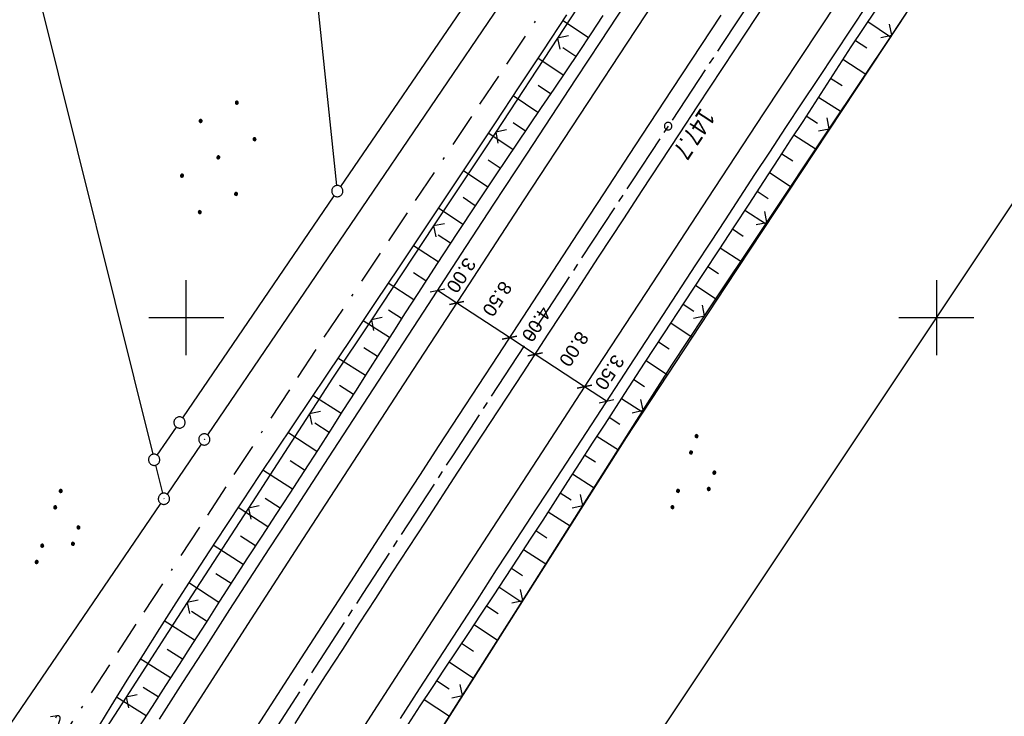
# Model space of a CAD drawing. Extents: x 510526 to 513920, y 467229 to 478797.
# Tile 434 of 467: x 512878 to 513009, y 477147 to 477240. Entities that reach past the tile are written whole.
import ezdxf

# ---------------------------------------------------------------- set-up
doc = ezdxf.new("R2010")
doc.units = 0
doc.header["$LTSCALE"] = 10
doc.header["$MEASUREMENT"] = 0
for name, pattern in [('ACAD_ISO16W100', [73, 15, -6.5, 15, -6.5, 15, -7, 1, -7]), ('ACHSE', [5.5, 4, -0.5, 0.5, -0.5]), ('LT00', [0])]:
    doc.linetypes.add(name, pattern=pattern)
doc.layers.get('0').update_dxf_attribs({"linetype": 'LT00'})
for name, color, linetype in [('-AX-020', 250, 'ACHSE'), ('-ST-20-1', 250, 'LT00'), ('BAB-KABEL', 220, 'ACAD_ISO16W100'), ('BEMAßUNG', 255, 'Continuous'), ('DFK_AB_L', 21, 'LT00'), ('DFK_AB_P', 7, 'LT00'), ('DFK_GZPKT', 250, 'LT00'), ('DFK_KATASTER', 250, 'LT00'), ('DFK_NUTZUNG', 250, 'LT00'), ('DFK_TOPO-SYM', 252, 'LT00'), ('V87_AFBR_BAB', 250, 'LT00'), ('V87_BOESCH', 250, 'LT00'), ('V87_BOSCHUNG', 250, 'LT00'), ('V87_LD_MARK', 250, 'LT00'), ('V87_RASTER', 250, 'LT00'), ('V87_ZAUN', 40, 'LT00')]:
    doc.layers.add(name, color=color, linetype=linetype)
doc.styles.add('Arial', font='ARIAL.TTF')
doc.styles.add('Beschrift', font='ARIAL.TTF')

# ---------------------------------------------------------------- blocks, each defined once
blk = doc.blocks.new('SYMB7301')
at = {"color": 0, "linetype": 'ByBlock'}
for p, q in [((-0.128693, 0), (0, 0.128693)), ((0, -0.128693), (-0.128693, 0)), ((0, 0.128693), (0.128693, 0)), ((0.128693, 0), (0, -0.128693)), ((0.000059, -0.009738), (0.000059, 0.009897)), ((-0.00901, -0.004339), (-0.002225, -0.009749))]:
    blk.add_line(p, q, dxfattribs=at)
for points in [[(-0.002225, 0.009749), (-0.00901, 0.004339), (-0.00901, -0.004339)], [(0.01, 0), (0.006235, 0.007818), (-0.002225, 0.009749)], [(-0.002225, -0.009749), (0.006235, -0.007818), (0.01, 0)]]:
    blk.add_lwpolyline(points, dxfattribs=at)
blk = doc.blocks.new('SYMB7010')
at = {"color": 0, "linetype": 'ByBlock'}
for points in [[(-0.031408, 0.499213), (-0.093728, 0.49134), (-0.15457, 0.475719), (-0.212975, 0.452595), (-0.268021, 0.422333), (-0.31884, 0.385411), (-0.36463, 0.342411), (-0.40467, 0.29401), (-0.438329, 0.240973), (-0.465074, 0.184136), (-0.484486, 0.124395), (-0.496256, 0.062692), (-0.5002, 0)], [(-0.5002, 0), (-0.496256, -0.062692), (-0.484486, -0.124395), (-0.465075, -0.184136), (-0.438329, -0.240973), (-0.404671, -0.29401), (-0.36463, -0.342411), (-0.31884, -0.385411), (-0.268021, -0.422333), (-0.212975, -0.452595), (-0.154571, -0.475719), (-0.093728, -0.49134), (-0.031408, -0.499213), (0.031408, -0.499213)], [(0.5002, 0), (0.496256, 0.062692), (0.484485, 0.124395), (0.465074, 0.184136), (0.438329, 0.240973), (0.40467, 0.29401), (0.36463, 0.342411), (0.31884, 0.385411), (0.268021, 0.422333), (0.212975, 0.452595), (0.15457, 0.475719), (0.093728, 0.49134), (0.031408, 0.499213), (-0.031408, 0.499213)], [(0.031408, -0.499213), (0.093728, -0.491341), (0.15457, -0.475719), (0.212975, -0.452595), (0.268021, -0.422333), (0.31884, -0.385411), (0.36463, -0.342411), (0.404671, -0.294011), (0.438329, -0.240974), (0.465075, -0.184136), (0.484486, -0.124395), (0.496256, -0.062692), (0.500201, 0)]]:
    blk.add_lwpolyline(points, dxfattribs=at)
blk = doc.blocks.new('SYMB0003')
at = {"color": 0, "linetype": 'ByBlock'}
for p, q in [((-0.015712, 0), (0.010166, 0.012015)), ((0, -0.021257), (-0.015712, 0)), ((0.010166, 0.012015), (0, -0.021257))]:
    blk.add_line(p, q, dxfattribs=at)
for points in [[(-0.031395, 0.499013), (-0.093691, 0.491144), (-0.154509, 0.475528), (-0.21289, 0.452414), (-0.267913, 0.422164), (-0.318712, 0.385257), (-0.364484, 0.342274), (-0.404509, 0.293893), (-0.438154, 0.240877), (-0.464888, 0.184062), (-0.484292, 0.124345), (-0.496058, 0.062667), (-0.5, 0)], [(-0.5, 0), (-0.496058, -0.062667), (-0.484292, -0.124345), (-0.464888, -0.184062), (-0.438154, -0.240877), (-0.404509, -0.293893), (-0.364485, -0.342274), (-0.318712, -0.385257), (-0.267914, -0.422164), (-0.21289, -0.452414), (-0.154509, -0.475529), (-0.093691, -0.491144), (-0.031395, -0.499014), (0.031395, -0.499014)], [(0.5, 0), (0.496057, 0.062667), (0.484292, 0.124345), (0.464888, 0.184062), (0.438153, 0.240877), (0.404509, 0.293893), (0.364484, 0.342274), (0.318712, 0.385257), (0.267913, 0.422164), (0.21289, 0.452414), (0.154509, 0.475528), (0.093691, 0.491144), (0.031395, 0.499013), (-0.031395, 0.499013)], [(0.031395, -0.499014), (0.093691, -0.491144), (0.154509, -0.475529), (0.21289, -0.452414), (0.267914, -0.422164), (0.318712, -0.385257), (0.364485, -0.342274), (0.404509, -0.293893), (0.438154, -0.240877), (0.464889, -0.184062), (0.484292, -0.124345), (0.496058, -0.062667), (0.5, 0)]]:
    blk.add_lwpolyline(points, dxfattribs=at)
blk = doc.blocks.new('SYMB0002')
at = {"color": 0, "linetype": 'ByBlock'}
for points in [[(-0.031395, 0.499013), (-0.093691, 0.491144), (-0.154509, 0.475528), (-0.21289, 0.452414), (-0.267913, 0.422164), (-0.318712, 0.385257), (-0.364484, 0.342274), (-0.404509, 0.293893), (-0.438154, 0.240877), (-0.464888, 0.184062), (-0.484292, 0.124345), (-0.496058, 0.062667), (-0.5, 0)], [(-0.5, 0), (-0.496058, -0.062667), (-0.484292, -0.124345), (-0.464888, -0.184062), (-0.438154, -0.240877), (-0.404509, -0.293893), (-0.364485, -0.342274), (-0.318712, -0.385257), (-0.267914, -0.422164), (-0.21289, -0.452414), (-0.154509, -0.475529), (-0.093691, -0.491144), (-0.031395, -0.499014), (0.031395, -0.499014)], [(0.5, 0), (0.496057, 0.062667), (0.484292, 0.124345), (0.464888, 0.184062), (0.438153, 0.240877), (0.404509, 0.293893), (0.364484, 0.342274), (0.318712, 0.385257), (0.267913, 0.422164), (0.21289, 0.452414), (0.154509, 0.475528), (0.093691, 0.491144), (0.031395, 0.499013), (-0.031395, 0.499013)], [(0.031395, -0.499014), (0.093691, -0.491144), (0.154509, -0.475529), (0.21289, -0.452414), (0.267914, -0.422164), (0.318712, -0.385257), (0.364485, -0.342274), (0.404509, -0.293893), (0.438154, -0.240877), (0.464889, -0.184062), (0.484292, -0.124345), (0.496058, -0.062667), (0.5, 0)]]:
    blk.add_lwpolyline(points, dxfattribs=at)
blk = doc.blocks.new('SYMB0024')
at = {"color": 0, "linetype": 'ByBlock'}
for p, q in [((-0.5, 0.5), (0, 0)), ((0, 0), (0.5, 0.5))]:
    blk.add_line(p, q, dxfattribs=at)
blk = doc.blocks.new('_Oblique')
at = {"color": 0, "linetype": 'ByBlock', "lineweight": -2}
blk.add_line((-0.5, -0.5), (0.5, 0.5), dxfattribs=at)
blk = doc.blocks.new('SYMB7111')
at = {"color": 0, "linetype": 'ByBlock'}
for p, q in [((-0.13, 0.202919), (-0.13, 0.177081)), ((-0.125, 0.172895), (-0.125, 0.207105)), ((-0.12, 0.209164), (-0.12, 0.170836)), ((-0.115, 0.170204), (-0.115, 0.209796)), ((-0.11, 0.209164), (-0.11, 0.170836)), ((-0.105, 0.172895), (-0.105, 0.207105)), ((-0.1, 0.202919), (-0.1, 0.177081)), ((-0.095, 0.189874), (-0.095, 0.190146)), ((0.1, 0.202919), (0.1, 0.177081)), ((0.105, 0.172895), (0.105, 0.207105)), ((0.11, 0.209164), (0.11, 0.170836)), ((0.115, 0.170204), (0.115, 0.209796)), ((0.12, 0.209164), (0.12, 0.170836)), ((0.125, 0.172895), (0.125, 0.207105)), ((0.13, 0.202919), (0.13, 0.177081)), ((0.135, 0.189874), (0.135, 0.190146)), ((-0.515, -0.177081), (-0.515, -0.202919)), ((-0.51, -0.207105), (-0.51, -0.172895)), ((-0.505, -0.170836), (-0.505, -0.209164)), ((-0.5, -0.209796), (-0.5, -0.170204)), ((-0.495, -0.170836), (-0.495, -0.209164)), ((-0.49, -0.207105), (-0.49, -0.172895)), ((-0.485, -0.177081), (-0.485, -0.202919)), ((-0.48, -0.190126), (-0.48, -0.189854)), ((-0.285, -0.177081), (-0.285, -0.202919)), ((-0.28, -0.207105), (-0.28, -0.172895)), ((-0.275, -0.170836), (-0.275, -0.209164)), ((-0.27, -0.209796), (-0.27, -0.170204)), ((-0.265, -0.170836), (-0.265, -0.209164)), ((-0.26, -0.207105), (-0.26, -0.172895)), ((-0.255, -0.177081), (-0.255, -0.202919)), ((-0.25, -0.190126), (-0.25, -0.189854)), ((0.255, -0.177081), (0.255, -0.202919)), ((0.26, -0.207105), (0.26, -0.172895)), ((0.265, -0.170836), (0.265, -0.209164)), ((0.27, -0.209796), (0.27, -0.170204)), ((0.275, -0.170836), (0.275, -0.209164)), ((0.28, -0.207105), (0.28, -0.172895)), ((0.285, -0.177081), (0.285, -0.202919)), ((0.29, -0.190126), (0.29, -0.189854)), ((0.485, -0.177081), (0.485, -0.202919)), ((0.49, -0.207105), (0.49, -0.172895)), ((0.495, -0.170836), (0.495, -0.209164)), ((0.5, -0.209796), (0.5, -0.170204)), ((0.505, -0.170836), (0.505, -0.209164)), ((0.51, -0.207105), (0.51, -0.172895)), ((0.515, -0.177081), (0.515, -0.202919)), ((0.52, -0.190126), (0.52, -0.189854))]:
    blk.add_line(p, q, dxfattribs=at)
for points in [[(-0.095, 0.19), (-0.096981, 0.198678), (-0.10253, 0.205637), (-0.11055, 0.209499), (-0.11945, 0.209499), (-0.12747, 0.205637), (-0.133019, 0.198678), (-0.135, 0.19), (-0.133019, 0.181322), (-0.12747, 0.174363), (-0.11945, 0.170501), (-0.11055, 0.170501), (-0.10253, 0.174363), (-0.096981, 0.181322), (-0.095, 0.19)], [(0.135, 0.19), (0.133019, 0.198678), (0.12747, 0.205637), (0.11945, 0.209499), (0.11055, 0.209499), (0.10253, 0.205637), (0.096981, 0.198678), (0.095, 0.19), (0.096981, 0.181322), (0.10253, 0.174363), (0.11055, 0.170501), (0.11945, 0.170501), (0.12747, 0.174363), (0.133019, 0.181322), (0.135, 0.19)], [(-0.48, -0.19), (-0.481981, -0.181322), (-0.48753, -0.174363), (-0.49555, -0.170501), (-0.50445, -0.170501), (-0.51247, -0.174363), (-0.518019, -0.181322), (-0.52, -0.19), (-0.518019, -0.198678), (-0.51247, -0.205637), (-0.50445, -0.209499), (-0.49555, -0.209499), (-0.48753, -0.205637), (-0.481981, -0.198678), (-0.48, -0.19)], [(-0.25, -0.19), (-0.251981, -0.181322), (-0.25753, -0.174363), (-0.26555, -0.170501), (-0.27445, -0.170501), (-0.28247, -0.174363), (-0.288019, -0.181322), (-0.29, -0.19), (-0.288019, -0.198678), (-0.28247, -0.205637), (-0.27445, -0.209499), (-0.26555, -0.209499), (-0.25753, -0.205637), (-0.251981, -0.198678), (-0.25, -0.19)], [(0.29, -0.19), (0.288019, -0.181322), (0.28247, -0.174363), (0.27445, -0.170501), (0.26555, -0.170501), (0.25753, -0.174363), (0.251981, -0.181322), (0.25, -0.19), (0.251981, -0.198678), (0.25753, -0.205637), (0.26555, -0.209499), (0.27445, -0.209499), (0.28247, -0.205637), (0.288019, -0.198678), (0.29, -0.19)], [(0.52, -0.19), (0.518019, -0.181322), (0.51247, -0.174363), (0.50445, -0.170501), (0.49555, -0.170501), (0.48753, -0.174363), (0.481981, -0.181322), (0.48, -0.19), (0.481981, -0.198678), (0.48753, -0.205637), (0.49555, -0.209499), (0.50445, -0.209499), (0.51247, -0.205637), (0.518019, -0.198678), (0.52, -0.19)]]:
    blk.add_lwpolyline(points, dxfattribs=at)
blk = doc.blocks.new('Ackerland7')
at = {"layer": 'DFK_NUTZUNG', "color": 0, "linetype": 'ByBlock'}
for p, q in [((-3.95, 3.63), (-3.95, 3.97)), ((-3.9, 3.99), (-3.9, 3.61)), ((-3.85, 3.6), (-3.85, 4)), ((-3.8, 3.99), (-3.8, 3.61)), ((-3.75, 3.63), (-3.75, 3.97)), ((3.75, 3.63), (3.75, 3.97)), ((3.8, 3.99), (3.8, 3.61)), ((3.85, 3.6), (3.85, 4)), ((3.9, 3.99), (3.9, 3.61)), ((3.95, 3.63), (3.95, 3.97)), ((-4, 3.93), (-4, 3.67)), ((-3.7, 3.93), (-3.7, 3.67)), ((-3.65, 3.8), (-3.65, 3.8)), ((3.7, 3.93), (3.7, 3.67)), ((4, 3.93), (4, 3.67)), ((4.05, 3.8), (4.05, 3.8)), ((-7.85, 0.13), (-7.85, -0.13)), ((-7.8, -0.17), (-7.8, 0.17)), ((-7.75, 0.19), (-7.75, -0.19)), ((-7.7, -0.2), (-7.7, 0.2)), ((-7.65, 0.19), (-7.65, -0.19)), ((-7.6, -0.17), (-7.6, 0.17)), ((-7.55, 0.13), (-7.55, -0.13)), ((-7.5, 0), (-7.5, 0)), ((-0.15, 0.13), (-0.15, -0.13)), ((-0.1, -0.17), (-0.1, 0.17)), ((-0.05, 0.19), (-0.05, -0.19)), ((0, -0.2), (0, 0.2)), ((0.05, 0.19), (0.05, -0.19)), ((0.1, -0.17), (0.1, 0.17)), ((0.15, 0.13), (0.15, -0.13)), ((0.2, 0), (0.2, 0)), ((7.55, 0.13), (7.55, -0.13)), ((7.6, -0.17), (7.6, 0.17)), ((7.65, 0.19), (7.65, -0.19)), ((7.7, -0.2), (7.7, 0.2)), ((7.75, 0.19), (7.75, -0.19)), ((7.8, -0.17), (7.8, 0.17)), ((7.85, 0.13), (7.85, -0.13)), ((7.9, 0), (7.9, 0)), ((-4, -3.67), (-4, -3.93)), ((-3.95, -3.97), (-3.95, -3.63)), ((-3.9, -3.61), (-3.9, -3.99)), ((-3.85, -4), (-3.85, -3.6)), ((-3.8, -3.61), (-3.8, -3.99)), ((-3.75, -3.97), (-3.75, -3.63)), ((-3.7, -3.67), (-3.7, -3.93)), ((-3.65, -3.8), (-3.65, -3.8)), ((3.7, -3.67), (3.7, -3.93)), ((3.75, -3.97), (3.75, -3.63)), ((3.8, -3.61), (3.8, -3.99)), ((3.85, -4), (3.85, -3.6)), ((3.9, -3.61), (3.9, -3.99)), ((3.95, -3.97), (3.95, -3.63)), ((4, -3.67), (4, -3.93)), ((4.05, -3.8), (4.05, -3.8))]:
    blk.add_line(p, q, dxfattribs=at)
for points in [[(-3.65, 3.8), (-3.67, 3.89), (-3.73, 3.96), (-3.81, 3.99), (-3.89, 3.99), (-3.97, 3.96), (-4.03, 3.89), (-4.05, 3.8), (-4.03, 3.71), (-3.97, 3.64), (-3.89, 3.6), (-3.81, 3.6), (-3.73, 3.64), (-3.67, 3.71), (-3.65, 3.8)], [(4.05, 3.8), (4.03, 3.89), (3.97, 3.96), (3.89, 3.99), (3.81, 3.99), (3.73, 3.96), (3.67, 3.89), (3.65, 3.8), (3.67, 3.71), (3.73, 3.64), (3.81, 3.61), (3.89, 3.61), (3.97, 3.64), (4.03, 3.71), (4.05, 3.8)], [(-7.5, 0), (-7.52, 0.09), (-7.58, 0.16), (-7.66, 0.19), (-7.74, 0.19), (-7.82, 0.16), (-7.88, 0.09), (-7.9, 0)], [(0.2, 0), (0.18, 0.09), (0.12, 0.16), (0.04, 0.19), (-0.04, 0.19), (-0.12, 0.16), (-0.18, 0.09), (-0.2, 0)], [(-0.2, 0), (-0.18, -0.09), (-0.12, -0.16), (-0.04, -0.19), (0.04, -0.19), (0.12, -0.16), (0.18, -0.09), (0.2, 0)], [(7.9, 0), (7.88, 0.09), (7.82, 0.16), (7.74, 0.19), (7.66, 0.19), (7.58, 0.16), (7.52, 0.09), (7.5, 0)], [(7.5, 0), (7.52, -0.09), (7.58, -0.16), (7.66, -0.19), (7.74, -0.19), (7.82, -0.16), (7.88, -0.09), (7.9, 0)], [(-7.9, 0), (-7.88, -0.09), (-7.82, -0.16), (-7.74, -0.19), (-7.66, -0.19), (-7.58, -0.16), (-7.52, -0.09), (-7.5, 0)], [(-3.65, -3.8), (-3.67, -3.71), (-3.73, -3.64), (-3.81, -3.61), (-3.89, -3.61), (-3.97, -3.64), (-4.03, -3.71), (-4.05, -3.8), (-4.03, -3.89), (-3.97, -3.96), (-3.89, -3.99), (-3.81, -3.99), (-3.73, -3.96), (-3.67, -3.89), (-3.65, -3.8)], [(4.05, -3.8), (4.03, -3.71), (3.97, -3.64), (3.89, -3.61), (3.81, -3.61), (3.73, -3.64), (3.67, -3.71), (3.65, -3.8), (3.67, -3.89), (3.73, -3.96), (3.81, -3.99), (3.89, -3.99), (3.97, -3.96), (4.03, -3.89), (4.05, -3.8)]]:
    blk.add_lwpolyline(points, dxfattribs=at)

msp = doc.modelspace()

# ---------------------------------------------------------------- linework, layer by layer
at = {"layer": '-AX-020', "ltscale": 0.2, "flags": 128}
msp.add_lwpolyline([(513881.72, 478796.97), (513877.87, 478787.35), (513870.37, 478768.8), (513862.79, 478750.28), (513855.14, 478731.79), (513847.41, 478713.32), (513839.61, 478694.89), (513831.74, 478676.49), (513823.79, 478658.13), (513815.77, 478639.79), (513807.68, 478621.49), (513799.51, 478603.22), (513791.27, 478584.98), (513782.96, 478566.77), (513774.58, 478548.6), (513766.12, 478530.46), (513757.59, 478512.36), (513748.99, 478494.29), (513740.31, 478476.25), (513731.57, 478458.25), (513722.75, 478440.29), (513713.86, 478422.36), (513704.9, 478404.46), (513695.86, 478386.6), (513686.76, 478368.78), (513677.58, 478351), (513668.34, 478333.25), (513659.02, 478315.54), (513649.63, 478297.86), (513640.17, 478280.23), (513630.64, 478262.63), (513621.04, 478245.07), (513611.37, 478227.54), (513601.63, 478210.06), (513591.82, 478192.62), (513586.74, 478183.65), (513576.83, 478166.26), (513566.85, 478148.92), (513556.8, 478131.61), (513546.69, 478114.34), (513536.51, 478097.1), (513526.28, 478079.91), (513515.99, 478062.74), (513505.64, 478045.61), (513495.23, 478028.52), (513484.78, 478011.45), (513474.27, 477994.42), (513463.71, 477977.42), (513453.11, 477960.45), (513442.46, 477943.5), (513431.76, 477926.59), (513421.03, 477909.7), (513410.25, 477892.84), (513399.43, 477876), (513388.58, 477859.18), (513377.69, 477842.39), (513366.77, 477825.62), (513355.82, 477808.87), (513344.83, 477792.14), (513333.82, 477775.43), (513322.78, 477758.74), (513311.72, 477742.06), (513300.63, 477725.4), (513289.52, 477708.75), (513278.39, 477692.12), (513267.24, 477675.5), (513256.08, 477658.89), (513244.9, 477642.29), (513233.71, 477625.7), (513222.5, 477609.12), (513211.29, 477592.54), (513200.07, 477575.97), (513188.84, 477559.41), (513177.6, 477542.84), (513166.37, 477526.28), (513154.8, 477509.24), (513142.5, 477491.11), (513130.2, 477472.99), (513117.9, 477454.86), (513105.61, 477436.73), (513093.33, 477418.59), (513081.06, 477400.44), (513068.81, 477382.28), (513056.57, 477364.12), (513044.34, 477345.94), (513032.14, 477327.75), (513019.96, 477309.55), (513007.8, 477291.33), (512995.67, 477273.09), (512983.57, 477254.83), (512971.49, 477236.55), (512959.45, 477218.25), (512947.45, 477199.93), (512935.48, 477181.58), (512923.55, 477163.21), (512911.66, 477144.81), (512899.82, 477126.38), (512888.03, 477107.93), (512876.28, 477089.44), (512864.58, 477070.92), (512852.94, 477052.36), (512841.35, 477033.77), (512829.82, 477015.15), (512818.35, 476996.49), (512806.94, 476977.79), (512795.6, 476959.05), (512789.64, 476949.14), (512778.41, 476930.34), (512767.24, 476911.5), (512756.13, 476892.61), (512745.1, 476873.69), (512734.14, 476854.72), (512723.25, 476835.72), (512712.42, 476816.68), (512701.67, 476797.59), (512690.98, 476778.47), (512680.37, 476759.31), (512669.82, 476740.11), (512659.35, 476720.87), (512648.95, 476701.6), (512638.61, 476682.28), (512628.35, 476662.93), (512618.16, 476643.54), (512608.04, 476624.11), (512597.99, 476604.65), (512588.01, 476585.15), (512578.1, 476565.61), (512568.26, 476546.04), (512558.5, 476526.43), (512548.8, 476506.79), (512539.18, 476487.11), (512529.63, 476467.4), (512520.15, 476447.65), (512510.75, 476427.87), (512501.42, 476408.05), (512492.16, 476388.2), (512482.97, 476368.31), (512473.85, 476348.4), (512464.81, 476328.44), (512455.84, 476308.46), (512446.94, 476288.44), (512438.12, 476268.39), (512429.37, 476248.31), (512420.69, 476228.2), (512412.09, 476208.05), (512403.56, 476187.88), (512395.11, 476167.67), (512386.72, 476147.43), (512378.42, 476127.17), (512370.18, 476106.87), (512362.02, 476086.54), (512353.94, 476066.18), (512345.92, 476045.79), (512337.99, 476025.38), (512330.13, 476004.93), (512322.34, 475984.46), (512314.63, 475963.96), (512306.99, 475943.43), (512299.43, 475922.87), (512291.94, 475902.28), (512284.53, 475881.67), (512277.19, 475861.03), (512269.93, 475840.36), (512262.74, 475819.67), (512255.63, 475798.95), (512248.6, 475778.21), (512241.64, 475757.44), (512234.76, 475736.64), (512227.95, 475715.82), (512221.22, 475694.97), (512214.57, 475674.11), (512207.99, 475653.21), (512201.49, 475632.29), (512200.13, 475627.89), (512194.28, 475608.79), (512188.5, 475589.67), (512182.78, 475570.54), (512177.14, 475551.38), (512171.56, 475532.2), (512166.05, 475513.01), (512160.62, 475493.79), (512155.26, 475474.55), (512149.97, 475455.29), (512148.09, 475448.36), (512142.91, 475429.07), (512137.8, 475409.77), (512132.78, 475390.44), (512127.83, 475371.09), (512122.96, 475351.72), (512118.16, 475332.33), (512113.45, 475312.92), (512108.81, 475293.5), (512104.25, 475274.06), (512099.76, 475254.59), (512095.36, 475235.11), (512091.03, 475215.62), (512086.78, 475196.1), (512082.61, 475176.57), (512078.52, 475157.02), (512074.51, 475137.46), (512070.57, 475117.88), (512066.72, 475098.28), (512063.24, 475080.25), (512059.53, 475060.62), (512055.9, 475040.98), (512052.34, 475021.33), (512048.86, 475001.67), (512045.44, 474981.99), (512042.08, 474962.3), (512038.79, 474942.6), (512035.56, 474922.89), (512032.39, 474903.18), (512029.27, 474883.45), (512026.2, 474863.71), (512023.18, 474843.97), (512020.21, 474824.22), (512017.28, 474804.47), (512014.39, 474784.7), (512011.54, 474764.94), (512008.73, 474745.16), (512005.95, 474725.39), (512003.2, 474705.61), (512000.47, 474685.82), (511997.78, 474666.03), (511995.1, 474646.24), (511992.44, 474626.45), (511989.8, 474606.65), (511987.17, 474586.85), (511984.55, 474567.05), (511981.94, 474547.25), (511979.34, 474527.45), (511976.74, 474507.69), (511975.13, 474495.38), (511973.48, 474482.82), (511971.82, 474470.25), (511970.17, 474457.69), (511968.51, 474445.13), (511966.84, 474432.57), (511965.15, 474420.02), (511963.46, 474407.46), (511961.75, 474394.91), (511960.03, 474382.35), (511958.28, 474369.81), (511956.52, 474357.26), (511954.73, 474344.72), (511952.92, 474332.18), (511951.08, 474319.64), (511949.21, 474307.11), (511947.31, 474294.58), (511945.38, 474282.06), (511943.41, 474269.55), (511941.4, 474257.04), (511939.35, 474244.53), (511937.27, 474232.04), (511935.14, 474219.55), (511932.96, 474207.07), (511930.74, 474194.59), (511928.46, 474182.13), (511926.14, 474169.68), (511923.76, 474157.23), (511921.32, 474144.8), (511918.83, 474132.38), (511916.28, 474119.97), (511913.66, 474107.57), (511910.98, 474095.19), (511908.24, 474082.82), (511905.43, 474070.46), (511902.54, 474058.13), (511899.59, 474045.81), (511896.56, 474033.5), (511893.47, 474021.26), (511890.29, 474009), (511887.03, 473996.75), (511883.7, 473984.53), (511880.29, 473972.33), (511876.8, 473960.15), (511873.23, 473947.99), (511869.59, 473935.86), (511865.87, 473923.74), (511862.08, 473911.66), (511858.21, 473899.59), (511854.26, 473887.55), (511850.24, 473875.54), (511846.14, 473863.55), (511841.96, 473851.59), (511837.71, 473839.65), (511833.39, 473827.75), (511828.99, 473815.86), (511824.51, 473804.01), (511819.96, 473792.19), (511815.33, 473780.39), (511810.64, 473768.63), (511805.86, 473756.89), (511801.02, 473745.18), (511796.09, 473733.51), (511791.1, 473721.87), (511786.03, 473710.25), (511780.89, 473698.68), (511775.67, 473687.13), (511770.39, 473675.61), (511765.03, 473664.13), (511759.6, 473652.69), (511754.09, 473641.28), (511748.51, 473629.9), (511742.87, 473618.56), (511737.15, 473607.25), (511731.36, 473595.99), (511725.49, 473584.75), (511719.56, 473573.56), (511713.56, 473562.4), (511707.48, 473551.28), (511701.34, 473540.2), (511695.13, 473529.16), (511688.84, 473518.16), (511682.49, 473507.2), (511676.07, 473496.28), (511669.58, 473485.39), (511663.02, 473474.55), (511656.39, 473463.76), (511649.7, 473453), (511642.94, 473442.29), (511636.1, 473431.62), (511629.21, 473420.99), (511622.24, 473410.41), (511615.21, 473399.87), (511608.11, 473389.37), (511600.95, 473378.92), (511593.72, 473368.52), (511586.42, 473358.16), (511579.06, 473347.85), (511571.64, 473337.58), (511564.15, 473327.36), (511556.59, 473317.19), (511548.97, 473307.07), (511541.29, 473297), (511533.54, 473286.97), (511525.74, 473276.99), (511517.86, 473267.07), (511509.93, 473257.19), (511501.93, 473247.36), (511493.87, 473237.58), (511485.75, 473227.86), (511477.57, 473218.19), (511475.55, 473215.81), (511467.29, 473206.2), (511458.98, 473196.64), (511450.61, 473187.13), (511442.18, 473177.67), (511433.71, 473168.25), (511425.19, 473158.87), (511416.62, 473149.54), (511408.01, 473140.24), (511399.37, 473130.98), (511390.68, 473121.76), (511381.96, 473112.57), (511373.2, 473103.41), (511364.42, 473094.28), (511355.61, 473085.17), (511346.77, 473076.1), (511337.91, 473067.04), (511329.03, 473058), (511320.13, 473048.99), (511311.22, 473039.98), (511302.29, 473031), (511293.34, 473022.02), (511284.39, 473013.05), (511275.44, 473004.09), (511266.47, 472995.14), (511255.91, 472984.59), (511236.79, 472965.5), (511230.18, 472958.9), (511223.57, 472952.29), (511216.96, 472945.68), (511210.37, 472939.06), (511203.78, 472932.43), (511197.22, 472925.79), (511190.66, 472919.13), (511184.13, 472912.44), (511177.62, 472905.74), (511171.14, 472899.01), (511164.68, 472892.25), (511158.26, 472885.46), (511151.88, 472878.64), (511145.53, 472871.79), (511139.22, 472864.89), (511132.96, 472857.96), (511126.75, 472850.98), (511120.58, 472843.95), (511114.48, 472836.88), (511109.32, 472830.82), (511103.32, 472823.65), (511097.39, 472816.44), (511091.51, 472809.17), (511085.7, 472801.85), (511079.95, 472794.49), (511074.26, 472787.07), (511068.64, 472779.61), (511063.08, 472772.1), (511057.59, 472764.54), (511052.16, 472756.93), (511046.8, 472749.28), (511041.5, 472741.58), (511036.27, 472733.84), (511031.1, 472726.05), (511026.01, 472718.22), (511020.98, 472710.35), (511016.01, 472702.43), (511011.12, 472694.47), (511006.29, 472686.47), (511001.53, 472678.43), (510996.84, 472670.35), (510992.22, 472662.22), (510987.67, 472654.06), (510983.19, 472645.86), (510978.78, 472637.62), (510974.44, 472629.35), (510970.17, 472621.04), (510965.98, 472612.69), (510961.85, 472604.3), (510957.8, 472595.88), (510953.82, 472587.43), (510949.91, 472578.94), (510946.07, 472570.42), (510942.31, 472561.87), (510938.62, 472553.28), (510935.01, 472544.67), (510931.46, 472536.02), (510928, 472527.34), (510924.6, 472518.64), (510921.29, 472509.9), (510918.04, 472501.14), (510914.87, 472492.35), (510911.78, 472483.53), (510908.76, 472474.69), (510905.82, 472465.82), (510902.96, 472456.92), (510900.17, 472448), (510897.45, 472439.06), (510894.82, 472430.1), (510892.26, 472421.11), (510889.78, 472412.1), (510887.37, 472403.07), (510885.04, 472394.02), (510882.79, 472384.95), (510880.62, 472375.87), (510878.53, 472366.76), (510876.51, 472357.64), (510874.57, 472348.49), (510872.71, 472339.34), (510870.93, 472330.16), (510869.23, 472320.98), (510867.6, 472311.77), (510866.06, 472302.56), (510864.59, 472293.33), (510863.2, 472284.09), (510861.89, 472274.84), (510860.67, 472265.57), (510859.52, 472256.3), (510858.45, 472247.02), (510857.45, 472237.73), (510856.54, 472228.43), (510855.71, 472219.12), (510854.96, 472209.81), (510854.29, 472200.49), (510853.7, 472191.16), (510853.18, 472181.83), (510852.75, 472172.5), (510852.4, 472163.16), (510852.13, 472153.82), (510851.93, 472144.48), (510851.82, 472135.13), (510851.79, 472125.79), (510851.84, 472116.44), (510851.96, 472107.1), (510852.01, 472104.71), (510852.24, 472095.37), (510852.54, 472086.03), (510852.93, 472076.69), (510853.39, 472067.36), (510853.92, 472058.03), (510854.53, 472048.71), (510855.21, 472039.39), (510855.96, 472030.07), (510856.78, 472020.77), (510857.67, 472011.46), (510858.63, 472002.17), (510859.65, 471992.88), (510860.73, 471983.6), (510861.88, 471974.33), (510863.09, 471965.06), (510864.36, 471955.8), (510865.69, 471946.55), (510867.08, 471937.31), (510868.53, 471928.08), (510870.02, 471918.86), (510871.58, 471909.64), (510873.18, 471900.44), (510874.84, 471891.24), (510876.54, 471882.05), (510878.3, 471872.88), (510880.1, 471863.71), (510881.95, 471854.55), (510883.84, 471845.4), (510885.78, 471836.26), (510887.76, 471827.12), (510889.78, 471818), (510891.83, 471808.88), (510893.93, 471799.78), (510896.06, 471790.68), (510898.23, 471781.59), (510900.44, 471772.51), (510902.67, 471763.44), (510904.94, 471754.37), (510907.24, 471745.32), (510909.57, 471736.27), (510911.93, 471727.22), (510914.31, 471718.19), (510916.72, 471709.16), (510919.15, 471700.14), (510921.61, 471691.12), (510924.09, 471682.11), (510926.59, 471673.11), (510929.1, 471664.11), (510931.64, 471655.12), (510934.19, 471646.13), (510936.76, 471637.14), (510939.34, 471628.16), (510941.94, 471619.19), (510944.55, 471610.22), (510947.17, 471601.25), (510949.8, 471592.28), (510952.43, 471583.31), (510955.08, 471574.35), (510957.73, 471565.39), (510960.38, 471556.43), (510963.04, 471547.47), (510967.7, 471531.77), (510970.25, 471523.2), (510975.26, 471506.32), (510980.27, 471489.44), (510985.27, 471472.57), (510990.27, 471455.68), (510995.25, 471438.8), (511000.21, 471421.91), (511005.16, 471405.01), (511010.09, 471388.11), (511014.99, 471371.2), (511019.86, 471354.28), (511024.7, 471337.36), (511029.51, 471320.42), (511034.28, 471303.47), (511039.01, 471286.52), (511043.7, 471269.55), (511048.34, 471252.56), (511052.93, 471235.57), (511057.46, 471218.56), (511061.95, 471201.53), (511066.37, 471184.49), (511070.73, 471167.43), (511075.02, 471150.36), (511079.24, 471133.27), (511083.39, 471116.16), (511086.57, 471102.84), (511090.59, 471085.7), (511094.53, 471068.54), (511098.39, 471051.37), (511102.17, 471034.17), (511105.87, 471016.96), (511109.5, 470999.73), (511113.05, 470982.49), (511116.52, 470965.23), (511119.91, 470947.95), (511123.22, 470930.66), (511126.45, 470913.36), (511129.61, 470896.04), (511132.69, 470878.7), (511135.68, 470861.35), (511138.6, 470843.99), (511141.44, 470826.62), (511144.2, 470809.23), (511146.88, 470791.83), (511149.49, 470774.42), (511152.01, 470757), (511154.45, 470739.56), (511156.82, 470722.12), (511159.1, 470704.66), (511161.31, 470687.19), (511163.44, 470669.72), (511165.49, 470652.23), (511165.64, 470650.9), (511167.87, 470631.02), (511170.03, 470611.14), (511172.1, 470591.25), (511174.1, 470571.35), (511176.01, 470551.44), (511177.85, 470531.52), (511179.53, 470512.55), (511180.88, 470496.34), (511182.16, 470480.14), (511183.36, 470463.92), (511184.48, 470447.7), (511185.52, 470431.48), (511186.48, 470415.25), (511187.36, 470399.01), (511188.16, 470382.77), (511188.88, 470366.53), (511189.52, 470350.29), (511190.08, 470334.04), (511190.56, 470317.79), (511190.96, 470301.53), (511191.28, 470285.28), (511191.52, 470269.02), (511191.68, 470252.76), (511191.76, 470236.51), (511191.77, 470220.25), (511191.69, 470203.99), (511191.53, 470187.73), (511191.29, 470171.47), (511191.24, 470169.01), (511190.91, 470152.75), (511190.5, 470136.5), (511190.02, 470120.25), (511189.47, 470104), (511188.85, 470087.75), (511188.17, 470071.51), (511187.43, 470055.27), (511186.63, 470039.03), (511185.78, 470022.79), (511184.88, 470006.56), (511183.93, 469990.33), (511182.94, 469974.1), (511181.91, 469957.87), (511180.85, 469941.65), (511179.74, 469925.43), (511178.61, 469909.21), (511177.46, 469892.99), (511176.28, 469876.78), (511175.08, 469860.56), (511173.86, 469844.35), (511172.63, 469828.14), (511171.39, 469811.93), (511170.14, 469795.72), (511168.85, 469778.99), (511030.96, 467993.35), (511029.42, 467973.41), (511027.88, 467953.47), (511026.35, 467933.52), (511024.83, 467913.58), (511023.32, 467893.64), (511021.83, 467873.7), (511020.35, 467853.75), (511018.9, 467833.8), (511017.47, 467813.85), (511016.06, 467793.9), (511014.69, 467773.95), (511013.35, 467754), (511012.05, 467734.04), (511010.78, 467714.08), (511009.56, 467694.12), (511008.38, 467674.15), (511007.25, 467654.18), (511006.18, 467634.21), (511005.15, 467614.24), (511004.19, 467594.26), (511003.28, 467574.28), (511002.44, 467554.3), (511001.67, 467534.31), (511000.96, 467514.33), (511000.33, 467494.34), (510999.77, 467474.34), (510999.56, 467465.71), (510999.11, 467445.71), (510998.75, 467425.72), (510998.46, 467405.72), (510998.26, 467385.72), (510998.14, 467365.72), (510998.09, 467345.72), (510998.13, 467325.72), (510998.24, 467305.72), (510998.44, 467285.72), (510998.71, 467265.72), (510999.07, 467245.73), (510999.43, 467229.16)], dxfattribs=at)
at = {"layer": 'BAB-KABEL', "ltscale": 0.03, "flags": 128}
msp.add_lwpolyline([(513339.84, 477816.32), (513312.27, 477774.65), (513284.67, 477733), (513252.5, 477694.41), (513223.88, 477653.5), (513195.8, 477612.12), (513167.63, 477570.87), (513139.88, 477529.3), (513111.79, 477487.92), (513083.81, 477446.45), (513055.84, 477404.98), (513022.49, 477355.03), (513000.51, 477321.52), (512973.12, 477279.62), (512945.42, 477237.87), (512917.58, 477196.22), (512879.16, 477137.5), (512858.34, 477103.22), (512837.39, 477068.95), (512811.45, 477026.06), (512784.2, 476983.9), (512756.65, 476941.56), (512731.12, 476898.63), (512706.39, 476854.96), (512681.95, 476811.1), (512658.87, 476770.39), (512633.74, 476723.05), (512609.82, 476678.97), (512586.03, 476634.72), (512574.46, 476609.04), (512565.77, 476584.24), (512545.21, 476542.92), (512523.45, 476497.74), (512501.77, 476452.47), (512480.25, 476407.17), (512458.85, 476361.79), (512438.56, 476315.94), (512418.18, 476270.12), (512378.72, 476177.83), (512359.89, 476131.36), (512341.35, 476084.78), (512322.58, 476038.31), (512304.82, 475991.34), (512287.68, 475944.24), (512270.28, 475897.17), (512254.12, 475849.7), (512237.77, 475802.28), (512221.53, 475754.82), (512205.86, 475707.19), (512190.78, 475659.38), (512175.78, 475611.52), (512161.52, 475563.42), (512145.69, 475515.8), (512137.73, 475496.07), (512130.63, 475467.92), (512119.03, 475418.91), (512105.58, 475370.55), (512100.73, 475351.1), (512084.18, 475320.51), (512082.62, 475318.67), (512071.99, 475296.24), (512062.06, 475264.37), (512059.32, 475232.9), (512061.87, 475193.18), (512054.82, 475143.1), (512045.69, 475099.99), (512036.29, 475050.9), (512027.27, 475001.72), (512018.22, 474952.55), (512008.9, 474903.42), (512000.14, 474854.23), (511992.36, 474804.85), (511985.27, 474755.37), (511977.39, 474700.85), (511969.41, 474646.42), (511966.53, 474615.2), (511972.8, 474604.79), (511970.05, 474596.16), (511959.57, 474586.37), (511941.91, 474517.48), (511936.85, 474477.77), (511926.66, 474399.73), (511919.97, 474355.38), (511910.09, 474296.61), (511899.45, 474238.13), (511883.78, 474152.68), (511870.29, 474094), (511857.13, 474053.88), (511852.78, 474012.45), (511853.17, 473966.86), (511852.49, 473957.15), (511851.31, 473949.66), (511841.69, 473942.06), (511825.82, 473895.23), (511826.65, 473894.12), (511810.9, 473851.95), (511793.57, 473805.03), (511775.28, 473758.36), (511755.12, 473712.47), (511734.05, 473667.01), (511712.23, 473621.97), (511689.5, 473577.27), (511665.16, 473533.5), (511639.85, 473490.24), (511612.91, 473448.14), (511601.59, 473431.81), (511558.05, 473366.07), (511514.89, 473306.01), (511484.06, 473267.45), (511450.63, 473224.7), (511393.07, 473164.53), (511363.02, 473132.87), (511308.52, 473076.45), (511275.57, 473040.36), (511243.01, 473009.33), (511235.22, 472986.05), (511231.03, 472981.06), (511075.99, 472813.11), (511070.24, 472807.3), (511057.8, 472797.51), (511038.03, 472769.96), (511010.69, 472730.53), (510983.88, 472687.19), (510959.58, 472643.76), (510934.3, 472604.33), (510904.8, 472574.33), (510913.91, 472558.29), (510911.7, 472550.67), (510911.23, 472549.24), (510895.97, 472514.71), (510882.66, 472477.92), (510872.4, 472460.75), (510857.5, 472432.35), (510836.1, 472381.12), (510836.28, 472368.89), (510832.94, 472355.97), (510830.18, 472332.03), (510848.22, 472325.54), (510838.51, 472271.42), (510831.97, 472215.43), (510830.7, 472169.39), (510828.83, 472118.66), (510829.08, 472067.62), (510833.95, 472011.74), (510842.44, 471951.44), (510849.98, 471906.34), (510856.18, 471866.27), (510867.23, 471812.82), (510879.85, 471762.88), (510891.51, 471713.81), (510903.79, 471665.07), (510916.06, 471616.28), (510929.64, 471568.08), (510950.96, 471501.37), (510971.61, 471429.82), (510974.35, 471422.76), (510989.55, 471366.87), (511004.5, 471314.2), (511016.36, 471270.84), (511026.28, 471232.42), (511039.24, 471184.15), (511056.6, 471116.88), (511065.91, 471078.27), (511077.6, 471030.01), (511089.22, 470981.62), (511098.91, 470932.89), (511107.16, 470884.03), (511116.15, 470835.04), (511125.08, 470786.06), (511133.15, 470736.97), (511137.3, 470706.32), (511129.89, 470689.71), (511129.54, 470684.61), (511132.44, 470671.58), (511143.11, 470670.95), (511145.78, 470638.26), (511151.08, 470588.89), (511155.98, 470539.42), (511159.51, 470489.78), (511162.63, 470440.14), (511165.94, 470390.62), (511167.84, 470340.94), (511167.81, 470291.24), (511167.77, 470272.42), (511169.19, 470243.96), (511168.97, 470223.34), (511163.73, 470203.87), (511151.46, 470170.12), (511152.4, 470145.76), (511161.63, 470107.32), (511162.26, 470078.65), (511157.08, 470021.39), (511153.97, 469975.78), (511150.23, 469924.11), (511146.61, 469878.37), (511141.04, 469826.73), (511133.85, 469745.04), (511131.82, 469700.02), (511128.93, 469655.17), (511125.19, 469595.29), (511130.66, 469554.69), (511130.4, 469544.67), (511121.69, 469477.4)], dxfattribs=at)
at = {"layer": 'BEMAßUNG'}
for p, q in [((512936.05, 477201.92), (512933.49, 477203.6)), ((512943.08, 477197.32), (512936.05, 477201.92)), ((512946.5, 477195.08), (512943.08, 477197.32)), ((512953.08, 477190.77), (512946.5, 477195.08)), ((512956.02, 477188.85), (512953.08, 477190.77))]:
    msp.add_line(p, q, dxfattribs=at)
at = {"layer": 'DFK_AB_L'}
for p, q in [((513008.88, 477340.41), (512902.83, 477184.37)), ((513020.85, 477231.34), (512962.98, 477144.5)), ((512901.99, 477183.13), (512897.44, 477176.46)), ((512811.93, 477050.8), (512896.6, 477175.22))]:
    msp.add_line(p, q, dxfattribs=at)
at = {"layer": 'DFK_KATASTER'}
for p, q in [((512988.61, 477317.27), (512920.56, 477217.48)), ((512920.06, 477217.61), (512911.86, 477296.1)), ((512870.03, 477284.34), (512895.54, 477181.77)), ((512899.52, 477186.63), (512919.72, 477216.24)), ((512896.14, 477181.66), (512898.68, 477185.39)), ((512895.9, 477180.31), (512896.84, 477176.57))]:
    msp.add_line(p, q, dxfattribs=at)
at = {"layer": 'V87_AFBR_BAB'}
for points in [[(512914.51, 477145.86), (512916.58, 477149.11), (512918.66, 477152.35), (512920.85, 477155.75), (512923.05, 477159.15), (512925.26, 477162.54), (512927.46, 477165.94), (512929.68, 477169.33), (512931.89, 477172.72), (512936.22, 477179.37), (512940.56, 477186.01), (512944.9, 477192.65), (512948.26, 477197.78), (512951.61, 477202.9), (512954.97, 477208.03), (512958.32, 477213.15), (512960.79, 477216.93), (512963.26, 477220.7), (512965.73, 477224.48), (512968.2, 477228.25), (512971.47, 477233.22), (512974.75, 477238.19), (512978.03, 477243.16)], [(512896.41, 477146.45), (512899.54, 477151.32), (512902.68, 477156.19), (512905.82, 477161.05), (512908.44, 477165.1), (512911.07, 477169.16), (512913.7, 477173.21), (512916.33, 477177.25), (512918.97, 477181.3), (512922.29, 477186.42), (512925.62, 477191.53), (512928.95, 477196.65), (512932.29, 477201.76), (512936.65, 477208.44), (512941.02, 477215.12), (512945.39, 477221.79), (512948.68, 477226.8), (512951.97, 477231.81), (512955.26, 477236.82), (512958.49, 477241.73)], [(512990.76, 477241.72), (512988.59, 477238.44), (512986.41, 477235.17), (512984.24, 477231.89), (512982.07, 477228.62), (512979.9, 477225.34), (512977.73, 477222.06), (512975.76, 477219.06), (512973.79, 477216.06), (512971.83, 477213.05), (512969.87, 477210.05), (512967.9, 477207.04), (512963.48, 477200.26), (512959.05, 477193.49), (512954.62, 477186.71), (512951.96, 477182.64), (512949.3, 477178.56), (512946.64, 477174.49), (512943.98, 477170.41), (512941.33, 477166.34), (512938.76, 477162.38), (512936.19, 477158.42), (512933.63, 477154.46), (512931.06, 477150.49), (512928.5, 477146.53)], [(512971.26, 477240.31), (512964.72, 477230.39), (512959.78, 477222.88), (512954.86, 477215.36), (512952.19, 477211.28), (512949.52, 477207.19), (512946.86, 477203.11), (512944.19, 477199.02), (512941.53, 477194.94), (512938.91, 477190.94), (512936.3, 477186.94), (512933.69, 477182.94), (512931.08, 477178.94), (512928.47, 477174.93), (512925.17, 477169.86), (512921.88, 477164.78), (512918.59, 477159.69), (512915.31, 477154.61), (512909, 477144.83)]]:
    msp.add_lwpolyline(points, dxfattribs=at)
at = {"layer": 'V87_BOESCH'}
for points in [[(513007.84, 477258.85), (512994.95, 477239.01), (512981.82, 477219.22), (512971.8, 477204), (512958.64, 477183.99), (512933.12, 477143.78), (512917.74, 477119.81), (512870.25, 477044.06)], [(512991.89, 477241), (512990.25, 477238.54), (512988.61, 477236.08), (512986.99, 477233.6), (512985.38, 477231.13), (512983.77, 477228.65), (512982.17, 477226.16), (512980.56, 477223.68), (512978.95, 477221.2), (512976.97, 477218.16), (512974.98, 477215.12), (512972.99, 477212.08), (512971, 477209.04), (512969, 477206.01), (512966.35, 477201.97), (512963.7, 477197.94), (512961.06, 477193.9), (512958.42, 477189.85), (512955.79, 477185.8), (512954.13, 477183.24), (512952.48, 477180.68), (512950.83, 477178.12), (512949.18, 477175.56), (512947.52, 477173), (512945.86, 477170.45), (512944.2, 477167.9), (512942.52, 477165.35), (512940.9, 477162.9), (512939.28, 477160.45), (512937.65, 477158.01), (512936.02, 477155.56), (512934.39, 477153.12), (512932.76, 477150.67), (512931.14, 477148.22), (512929.52, 477145.76)], [(512950.67, 477240.37), (512947.51, 477235.55), (512944.35, 477230.74), (512941.17, 477225.94), (512937.99, 477221.14), (512934.8, 477216.35), (512931.6, 477211.56), (512928.4, 477206.78), (512925.19, 477201.99), (512921.98, 477197.21), (512918.77, 477192.43), (512916.51, 477189.06), (512914.25, 477185.69), (512911.99, 477182.31), (512909.73, 477178.93), (512907.48, 477175.55), (512905.24, 477172.16), (512903.01, 477168.76), (512900.8, 477165.36), (512898.59, 477161.95), (512896.41, 477158.53), (512894.24, 477155.09), (512892.09, 477151.65), (512889.96, 477148.19), (512888.43, 477145.68)], [(512955.54, 477240.29), (512953.91, 477237.82), (512952.27, 477235.36), (512950.63, 477232.91), (512948.98, 477230.46), (512947.33, 477228.01), (512945.67, 477225.57), (512944.02, 477223.12), (512941.36, 477219.16), (512938.71, 477215.18), (512936.07, 477211.2), (512933.46, 477207.21), (512930.86, 477203.2), (512929.19, 477200.61), (512927.52, 477198.01), (512925.86, 477195.4), (512924.21, 477192.8), (512922.55, 477190.19), (512920.89, 477187.59), (512919.23, 477184.99), (512917.56, 477182.39), (512915.69, 477179.49), (512913.82, 477176.6), (512911.94, 477173.72), (512910.06, 477170.83), (512908.18, 477167.94), (512906.3, 477165.06), (512904.43, 477162.17), (512902.63, 477159.36), (512900.83, 477156.56), (512899.03, 477153.75), (512897.24, 477150.95), (512895.45, 477148.14), (512893.65, 477145.33)], [(512881.92, 477146.8), (512882.23, 477146.86), (512882.51, 477146.91), (512882.77, 477146.94), (512882.97, 477146.92), (512883.1, 477146.84), (512883.16, 477146.69), (512883.15, 477146.49), (512883.09, 477146.26), (512883, 477145.99), (512882.9, 477145.71)]]:
    msp.add_lwpolyline(points, dxfattribs=at)
at = {"layer": 'V87_BOSCHUNG'}
for p, q in [((512953.58, 477237.33), (512950.16, 477239.59)), ((512990.86, 477239.46), (512993.9, 477237.43)), ((512989.2, 477236.96), (512990.72, 477235.95)), ((512951.91, 477234.82), (512950.22, 477235.96)), ((512950.24, 477232.33), (512946.88, 477234.58)), ((512987.54, 477234.44), (512990.6, 477232.45)), ((512985.9, 477231.92), (512987.42, 477230.94)), ((512948.56, 477229.84), (512946.9, 477230.96)), ((512946.88, 477227.36), (512943.58, 477229.57)), ((512984.26, 477229.4), (512987.29, 477227.46)), ((512945.2, 477224.87), (512943.56, 477225.97)), ((512982.63, 477226.88), (512984.13, 477225.92)), ((512943.53, 477222.39), (512940.26, 477224.57)), ((512981, 477224.36), (512983.97, 477222.46)), ((512941.85, 477219.9), (512940.23, 477220.98)), ((512979.38, 477221.85), (512980.84, 477220.9)), ((512940.19, 477217.4), (512936.94, 477219.57)), ((512977.75, 477219.34), (512980.65, 477217.44)), ((512976.11, 477216.84), (512977.55, 477215.88)), ((512938.52, 477214.9), (512936.9, 477215.99)), ((512936.87, 477212.41), (512933.61, 477214.57)), ((512974.47, 477214.33), (512977.34, 477212.43)), ((512972.82, 477211.82), (512974.26, 477210.87)), ((512935.23, 477209.91), (512933.58, 477210.99)), ((512933.59, 477207.41), (512930.27, 477209.57)), ((512971.17, 477209.31), (512974.04, 477207.41)), ((512969.52, 477206.81), (512970.96, 477205.86)), ((512931.95, 477204.9), (512930.28, 477205.98)), ((512930.33, 477202.38), (512926.93, 477204.58)), ((512967.88, 477204.3), (512970.74, 477202.4)), ((512966.23, 477201.79), (512967.66, 477200.84)), ((512928.71, 477199.86), (512926.98, 477200.97)), ((512927.1, 477197.34), (512923.57, 477199.58)), ((512964.58, 477199.28), (512967.45, 477197.39)), ((512925.49, 477194.82), (512923.69, 477195.95)), ((512962.94, 477196.78), (512964.37, 477195.83)), ((512923.88, 477192.29), (512920.22, 477194.59)), ((512961.3, 477194.26), (512964.15, 477192.37)), ((512922.27, 477189.76), (512920.41, 477190.93)), ((512959.65, 477191.74), (512961.08, 477190.81)), ((512920.65, 477187.22), (512916.88, 477189.62)), ((512958.01, 477189.22), (512960.87, 477187.37)), ((512956.37, 477186.7), (512957.8, 477185.79)), ((512919.03, 477184.68), (512917.12, 477185.91)), ((512917.41, 477182.15), (512913.55, 477184.65)), ((512954.74, 477184.18), (512957.6, 477182.35)), ((512953.11, 477181.66), (512954.56, 477180.74)), ((512915.78, 477179.63), (512913.83, 477180.89)), ((512914.15, 477177.11), (512910.22, 477179.66)), ((512951.49, 477179.14), (512954.39, 477177.28)), ((512949.86, 477176.62), (512951.32, 477175.69)), ((512912.51, 477174.6), (512910.53, 477175.88)), ((512910.88, 477172.08), (512906.9, 477174.66)), ((512948.23, 477174.1), (512951.17, 477172.22)), ((512909.24, 477169.57), (512907.24, 477170.86)), ((512946.61, 477171.59), (512948.08, 477170.63)), ((512907.6, 477167.05), (512903.6, 477169.65)), ((512944.97, 477169.08), (512947.95, 477167.14)), ((512905.97, 477164.54), (512903.96, 477165.84)), ((512943.34, 477166.58), (512944.84, 477165.59)), ((512904.34, 477162.02), (512900.32, 477164.62)), ((512941.68, 477164.08), (512944.73, 477162.06)), ((512902.71, 477159.5), (512900.7, 477160.8)), ((512940.03, 477161.58), (512941.57, 477160.55)), ((512901.1, 477156.98), (512897.07, 477159.57)), ((512938.36, 477159.08), (512941.51, 477157)), ((512936.7, 477156.58), (512938.3, 477155.52)), ((512899.49, 477154.46), (512897.47, 477155.75)), ((512897.88, 477151.94), (512893.85, 477154.48)), ((512935.03, 477154.09), (512938.3, 477151.93)), ((512933.37, 477151.59), (512935.03, 477150.49)), ((512896.26, 477149.41), (512894.26, 477150.67)), ((512894.64, 477146.88), (512890.69, 477149.39)), ((512931.71, 477149.09), (512935.08, 477146.86)), ((512882.76, 477146.94), (512882.56, 477146.57))]:
    msp.add_line(p, q, dxfattribs=at)
at = {"layer": 'V87_LD_MARK'}
for points in [[(512991.74, 477249.6), (512984.33, 477238.37), (512976.92, 477227.14), (512969.53, 477215.9), (512962.15, 477204.64), (512954.78, 477193.38), (512947.43, 477182.11), (512940.09, 477170.83), (512932.77, 477159.54), (512925.46, 477148.24), (512918.55, 477137.51), (512911.64, 477126.77), (512904.76, 477116.02), (512897.89, 477105.26), (512891.04, 477094.49), (512884.2, 477083.71), (512877.38, 477072.92), (512870.58, 477062.11), (512863.8, 477051.3), (512862.4, 477049.06)], [(512845.22, 477059.99), (512849.33, 477066.55), (512856.62, 477078.15), (512863.93, 477089.75), (512871.26, 477101.33), (512878.62, 477112.9), (512885.99, 477124.45), (512893.38, 477136), (512900.79, 477147.53), (512908.21, 477159.05), (512915.55, 477170.4), (512922.9, 477181.73), (512930.27, 477193.06), (512937.65, 477204.37), (512945.04, 477215.68), (512952.45, 477226.98), (512959.88, 477238.27), (512967.31, 477249.55)]]:
    msp.add_lwpolyline(points, dxfattribs=at)
at = {"layer": 'V87_RASTER'}
for p, q in [((512900, 477195), (512900, 477205)), ((513000, 477205), (513000, 477195)), ((512895, 477200), (512905, 477200)), ((512995, 477200), (513005, 477200))]:
    msp.add_line(p, q, dxfattribs=at)
at = {"layer": 'V87_ZAUN'}
for p, q in [((512957.72, 477249.79), (512949.49, 477237.25)), ((512949.49, 477237.25), (512941.25, 477224.71)), ((512985.72, 477225.17), (512994.04, 477237.65)), ((512977.41, 477212.69), (512985.72, 477225.17)), ((512932.97, 477212.21), (512924.67, 477199.71)), ((512969.09, 477200.21), (512977.41, 477212.69)), ((512916.43, 477187.18), (512908.28, 477174.59)), ((512952.88, 477174.96), (512960.91, 477187.63)), ((512944.86, 477162.29), (512952.88, 477174.96)), ((512908.28, 477174.59), (512900.13, 477161.99)), ((512900.13, 477161.99), (512891.98, 477149.4)), ((512936.84, 477149.61), (512944.86, 477162.29))]:
    msp.add_line(p, q, dxfattribs=at)
for points in [[(512994.04, 477237.65), (512995.08, 477239.2), (513002.33, 477250.16)], [(512941.25, 477224.71), (512939.45, 477221.96), (512932.97, 477212.21)], [(512960.91, 477187.63), (512964.73, 477193.67), (512969.09, 477200.21)], [(512924.67, 477199.71), (512919.49, 477191.91), (512916.43, 477187.18)], [(512891.98, 477149.4), (512885.59, 477139.53), (512883.89, 477136.77)], [(512928.76, 477136.97), (512933.14, 477143.77), (512936.84, 477149.61)]]:
    msp.add_lwpolyline(points, dxfattribs=at)

# ---------------------------------------------------------------- block references
at = {"layer": '-ST-20-1', "rotation": 258.929999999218}
msp.add_blockref('SYMB0002', (512964.23, 477225.52), dxfattribs=at)
at = {"layer": 'BEMAßUNG', "xscale": 1.4, "yscale": 1.4, "zscale": 1.4}
for p, rotation in [((512933.49, 477203.6), 146.8031561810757), ((512936.05, 477201.92), 146.8031561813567), ((512936.05, 477201.92), 326.8031561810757), ((512943.08, 477197.32), 146.8031561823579), ((512943.08, 477197.32), 326.8031561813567), ((512946.5, 477195.08), 146.8031561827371), ((512946.5, 477195.08), 326.803156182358), ((512953.08, 477190.77), 146.8031561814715), ((512953.08, 477190.77), 326.8031561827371), ((512956.02, 477188.85), 326.8031561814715)]:
    msp.add_blockref('_Oblique', p, dxfattribs=dict(at, rotation=rotation))
at = {"layer": 'DFK_AB_P', "xscale": 1.499999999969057, "yscale": 1.5, "zscale": 1.5, "rotation": 251.2881100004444}
for p in [(512902.41, 477183.75), (512897.02, 477175.84)]:
    msp.add_blockref('SYMB0003', p, dxfattribs=at)
at = {"layer": 'DFK_GZPKT', "xscale": 1.499999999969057, "yscale": 1.5, "zscale": 1.5, "rotation": 251.2881100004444}
for p in [(512920.14, 477216.86), (512899.1, 477186.01), (512895.72, 477181.04)]:
    msp.add_blockref('SYMB7010', p, dxfattribs=at)
at = {"layer": 'DFK_NUTZUNG', "rotation": 251.2883000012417}
msp.add_blockref('Ackerland7', (512904.27, 477221.35), dxfattribs=at)
at = {"layer": 'DFK_NUTZUNG', "yscale": 10, "zscale": 10}
for p, xscale, rotation in [((512968.22, 477178.84), 10.00000000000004, 251.2882600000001), ((512883.46, 477171.53), 9.99999999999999, 251.28826)]:
    msp.add_blockref('SYMB7111', p, dxfattribs=dict(at, xscale=xscale, rotation=rotation))
at = {"layer": 'DFK_TOPO-SYM', "xscale": 0.1, "yscale": 0.1, "zscale": 0.1, "rotation": 359.99968}
msp.add_blockref('SYMB7301', (512917.59, 477190.53), dxfattribs=at)
at = {"layer": 'V87_ZAUN', "yscale": 2.100000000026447, "zscale": 2.1}
for p, xscale, rotation in [((512994.04, 477237.65), 2.099999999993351, 56.3153094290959), ((512949.49, 477237.25), 2.100000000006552, 236.7035494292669), ((512985.72, 477225.17), 2.099999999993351, 56.3153094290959), ((512941.25, 477224.71), 2.100000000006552, 236.7035494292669), ((512932.97, 477212.21), 2.100000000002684, 236.413279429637), ((512977.41, 477212.69), 2.099999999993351, 56.3153094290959), ((512969.09, 477200.21), 2.099999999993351, 56.3153094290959), ((512924.67, 477199.71), 2.100000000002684, 236.413279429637), ((512916.43, 477187.18), 2.099999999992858, 237.0917794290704), ((512960.91, 477187.63), 2.100000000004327, 57.66178942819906), ((512952.88, 477174.96), 2.100000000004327, 57.66178942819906), ((512908.28, 477174.59), 2.099999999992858, 237.0917794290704), ((512944.86, 477162.29), 2.100000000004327, 57.66178942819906), ((512900.13, 477161.99), 2.099999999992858, 237.0917794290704), ((512891.98, 477149.4), 2.099999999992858, 237.0917794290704), ((512936.84, 477149.61), 2.100000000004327, 57.66178942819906)]:
    msp.add_blockref('SYMB0024', p, dxfattribs=dict(at, xscale=xscale, rotation=rotation))

# ---------------------------------------------------------------- texts
at = {"layer": '-ST-20-1', "style": 'Beschrift', "width": 0.8}
msp.add_text('  147.7', height=2.5, rotation=-123.3318, dxfattribs=at).set_placement((512969.44, 477229.36))
at = {"layer": 'BEMAßUNG', "char_height": 1.8, "attachment_point": 5, "rotation": 236.8032, "style": 'Arial'}
for s, insert in [('\\A1;3.00', (512936.65, 477205.63)), ('\\A1;8.50', (512941.45, 477202.49)), ('\\A1;4.00', (512946.69, 477199.11)), ('\\A1;8.00', (512951.67, 477195.8)), ('\\A1;3.50', (512956.43, 477192.69))]:
    msp.add_mtext(s, dxfattribs=dict(at, insert=insert))

doc.saveas('drawing.dxf')
